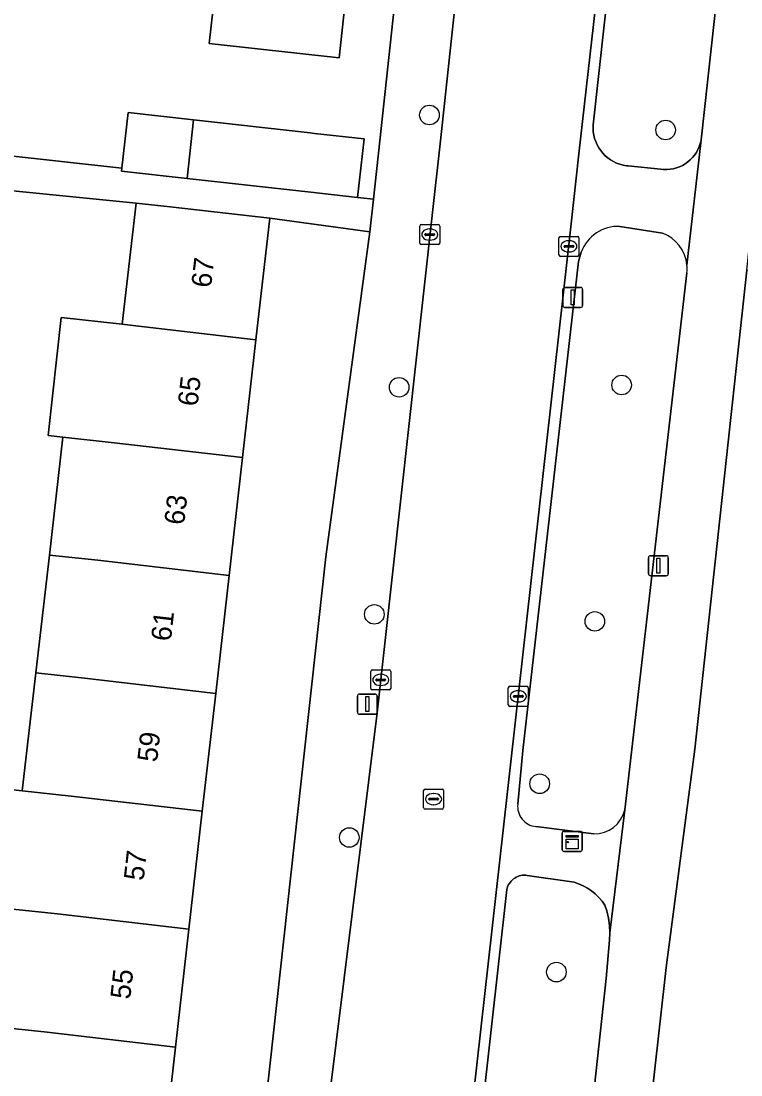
# Model space of a CAD drawing. Extents: x 161928 to 163071, y 386474 to 387428.
# Drawn here: x 162689.1 to 162725, y 387277.1 to 387329.7 of the extents above; entities that cross this region are included whole.
import ezdxf

# ---------------------------------------------------------------- set-up
doc = ezdxf.new("R2010")
doc.units = 0
for name, color, linetype in [('IMGEO_Boom', 7, 'Continuous'), ('IMGEO_Erf', 7, 'Continuous'), ('IMGEO_Groenvoorziening', 7, 'Continuous'), ('IMGEO_Kast', 7, 'Continuous'), ('IMGEO_Kolk', 7, 'Continuous'), ('IMGEO_Lichtmast', 7, 'Continuous'), ('IMGEO_Muur', 7, 'Continuous'), ('IMGEO_Pand', 7, 'Continuous'), ('IMGEO_Pand_nummerreeks', 7, 'Continuous'), ('IMGEO_Rijbaan_lokaal_open', 7, 'Continuous'), ('IMGEO_Rioolput', 7, 'Continuous'), ('IMGEO_Voetpad_open', 7, 'Continuous')]:
    doc.layers.add(name, color=color, linetype=linetype)

msp = doc.modelspace()

# ---------------------------------------------------------------- linework, layer by layer
at = {"layer": 'IMGEO_Boom'}
for centre in [(162709.475, 387324.998), (162721.268, 387324.25), (162719.072, 387311.517), (162707.962, 387311.404), (162706.723, 387300.065), (162717.734, 387299.714), (162714.979, 387291.607), (162705.472, 387288.925), (162715.815, 387282.204)]:
    msp.add_circle(centre, 0.489, dxfattribs=at)
at = {"layer": 'IMGEO_Erf'}
for points in [[(162705.339, 387331.242), (162704.965, 387327.848), (162698.478, 387328.564), (162698.852, 387331.957)], [(162665.127, 387325.467), (162671.38, 387324.85), (162671.825, 387329.104), (162674.322, 387328.842), (162676.87, 387328.575), (162676.424, 387324.321), (162683.194, 387323.524), (162683.639, 387327.778), (162686.136, 387327.516), (162688.684, 387327.249), (162688.238, 387322.995), (162694.121, 387322.34), (162694.43, 387325.116), (162697.702, 387324.751), (162703.523, 387324.102), (162703.734, 387324.079), (162706.212, 387323.803), (162705.887, 387320.882), (162706.687, 387320.804), (162707.002, 387323.715), (162707.787, 387330.972)], [(162688.539, 387291.319), (162689.146, 387291.254), (162689.823, 387297.14), (162690.499, 387303.027), (162691.176, 387308.914), (162690.439, 387308.995), (162691.086, 387314.886), (162694.128, 387314.549), (162694.824, 387320.598), (162684.823, 387321.589)], [(162725.589, 387275.363), (162726.257, 387281.255), (162726.925, 387287.148), (162727.593, 387293.04), (162728.261, 387298.932), (162728.929, 387304.824), (162729.597, 387310.716), (162730.278, 387316.72), (162725.322, 387317.257), (162722.728, 387293.328), (162721.293, 387282.428), (162718.518, 387257.565)]]:
    msp.add_lwpolyline(points, dxfattribs=at)
msp.add_lwpolyline([(162704.31, 387302.936), (162706.498, 387319.168), (162701.501, 387319.842), (162700.811, 387313.778), (162700.142, 387307.891), (162699.473, 387302.005), (162698.804, 387296.119), (162698.134, 387290.234), (162697.465, 387284.348), (162696.796, 387278.462), (162696.126, 387272.575), (162695.457, 387266.689), (162694.768, 387260.628), (162699.596, 387260.097)], close=True, dxfattribs=at)
at = {"layer": 'IMGEO_Groenvoorziening'}
for points in [[(162719.321, 387339.596), (162717.654, 387324.505), (162717.649, 387324.334), (162717.659, 387324.164), (162717.684, 387323.995), (162717.724, 387323.83), (162717.778, 387323.668), (162717.847, 387323.512), (162717.93, 387323.363), (162718.026, 387323.221), (162718.133, 387323.089), (162718.253, 387322.967), (162718.382, 387322.856), (162718.521, 387322.758), (162718.669, 387322.672), (162718.823, 387322.599), (162718.983, 387322.541), (162719.148, 387322.497), (162719.316, 387322.468), (162719.398, 387322.459), (162721.007, 387322.294), (162721.168, 387322.278), (162721.329, 387322.276), (162721.49, 387322.288), (162721.649, 387322.315), (162721.806, 387322.356), (162721.957, 387322.411), (162722.104, 387322.479), (162722.243, 387322.56), (162722.375, 387322.654), (162722.498, 387322.758), (162722.612, 387322.873), (162722.714, 387322.998), (162722.805, 387323.131), (162722.884, 387323.272), (162722.95, 387323.42), (162723.002, 387323.573), (162723.04, 387323.73), (162723.045, 387323.754), (162724.716, 387338.928)], [(162721.121, 387319.101), (162718.988, 387319.438)], [(162717.054, 387318.148), (162716.925, 387317.691), (162714.144, 387293.264), (162713.888, 387290.596)], [(162719.228, 387290.306), (162722.331, 387317.117)], [(162714.784, 387289.475), (162717.687, 387289.1)], [(162715.726, 387258.076), (162718.292, 387281.892), (162718.466, 387283.8), (162718.481, 387284.168), (162718.463, 387284.535), (162718.412, 387284.9), (162718.329, 387285.258), (162718.236, 387285.55), (162718.094, 387285.749), (162717.934, 387285.934), (162717.758, 387286.104), (162717.568, 387286.258), (162717.365, 387286.395), (162717.151, 387286.512), (162716.927, 387286.61), (162716.695, 387286.688), (162716.593, 387286.715), (162714.362, 387287.035), (162714.281, 387287.043), (162714.199, 387287.044), (162714.118, 387287.038), (162714.038, 387287.024), (162713.959, 387287.003), (162713.882, 387286.976), (162713.808, 387286.941), (162713.738, 387286.9), (162713.671, 387286.853), (162713.609, 387286.8), (162713.552, 387286.742), (162713.5, 387286.679), (162713.454, 387286.612), (162713.414, 387286.54), (162713.381, 387286.466), (162713.355, 387286.389), (162713.338, 387286.322), (162710.504, 387260.973)]]:
    msp.add_lwpolyline(points, dxfattribs=at)
for centre, radius, start, end in [((162718.906, 387317.466), 1.974, 87.6231, 159.7844), ((162720.436, 387317.322), 1.906, 5.5665, 68.9287), ((162720.436, 387317.322), 1.906, 353.835, 5.5774), ((162714.88, 387290.47), 1, 172.7882, 264.4816), ((162717.709, 387290.659), 1.559, 269.1829, 346.9112)]:
    msp.add_arc(centre, radius, start, end, dxfattribs=at)
at = {"layer": 'IMGEO_Kast'}
for p, q in [((162716.102, 387288.306), (162716.102, 387289.147)), ((162716.102, 387289.147), (162716.102, 387288.306)), ((162716.177, 387289.231), (162717.018, 387289.231)), ((162717.018, 387289.231), (162716.177, 387289.231)), ((162717.102, 387289.156), (162717.102, 387288.315)), ((162717.102, 387288.315), (162717.102, 387289.156)), ((162717.027, 387288.231), (162716.186, 387288.231)), ((162716.186, 387288.231), (162717.027, 387288.231))]:
    msp.add_line(p, q, dxfattribs=at)
for points in [[(162716.297, 387289.021), (162716.897, 387289.021), (162716.897, 387288.936), (162716.297, 387288.936), (162716.297, 387289.021)], [(162716.297, 387288.846), (162716.897, 387288.846), (162716.897, 387288.357), (162716.297, 387288.357), (162716.297, 387288.846)]]:
    msp.add_lwpolyline(points, dxfattribs=at)
msp.add_circle((162716.381, 387288.695), 0.0377, dxfattribs=at)
for centre, start, end in [((162716.18, 387289.153), 92.4484, 184.2845), ((162716.18, 387289.153), 92.4484, 184.2845), ((162717.024, 387289.153), 2.4484, 94.2845), ((162717.024, 387289.153), 2.4484, 94.2845), ((162716.18, 387288.309), 182.4484, 274.2845), ((162716.18, 387288.309), 182.4484, 274.2845), ((162717.024, 387288.309), 272.4484, 4.2845), ((162717.024, 387288.309), 272.4484, 4.2845)]:
    msp.add_arc(centre, 0.0779, start, end, dxfattribs=at)
at = {"layer": 'IMGEO_Kolk'}
for p, q in [((162708.988, 387318.603), (162708.988, 387319.455)), ((162709.063, 387319.529), (162709.915, 387319.529)), ((162709.476, 387319.309), (162709.501, 387319.309)), ((162709.989, 387319.455), (162709.989, 387318.603)), ((162709.247, 387319.023), (162709.247, 387319.035)), ((162709.685, 387318.986), (162709.287, 387318.986)), ((162709.29, 387319.072), (162709.688, 387319.072)), ((162709.731, 387319.035), (162709.731, 387319.023)), ((162715.94, 387318.013), (162715.94, 387318.865)), ((162716.015, 387318.939), (162716.867, 387318.939)), ((162716.941, 387318.865), (162716.941, 387318.013)), ((162709.915, 387318.529), (162709.063, 387318.529)), ((162709.499, 387318.749), (162709.474, 387318.749)), ((162716.199, 387318.433), (162716.199, 387318.445)), ((162716.637, 387318.396), (162716.239, 387318.396)), ((162716.242, 387318.482), (162716.64, 387318.482)), ((162716.428, 387318.719), (162716.453, 387318.719)), ((162716.683, 387318.445), (162716.683, 387318.433)), ((162716.867, 387317.939), (162716.015, 387317.939)), ((162716.451, 387318.159), (162716.426, 387318.159)), ((162706.543, 387296.368), (162706.543, 387297.22)), ((162706.618, 387297.294), (162707.47, 387297.294)), ((162707.544, 387297.22), (162707.544, 387296.368)), ((162706.802, 387296.788), (162706.802, 387296.8)), ((162707.24, 387296.751), (162706.842, 387296.751)), ((162706.845, 387296.837), (162707.243, 387296.837)), ((162707.031, 387297.074), (162707.056, 387297.074)), ((162707.286, 387296.8), (162707.286, 387296.788)), ((162707.47, 387296.294), (162706.618, 387296.294)), ((162707.054, 387296.514), (162707.029, 387296.514)), ((162713.412, 387295.546), (162713.412, 387296.398)), ((162713.487, 387296.472), (162714.339, 387296.472)), ((162713.9, 387296.252), (162713.925, 387296.252)), ((162714.413, 387296.398), (162714.413, 387295.546)), ((162713.671, 387295.966), (162713.671, 387295.978)), ((162714.109, 387295.929), (162713.711, 387295.929)), ((162713.714, 387296.015), (162714.112, 387296.015)), ((162713.923, 387295.692), (162713.898, 387295.692)), ((162714.155, 387295.978), (162714.155, 387295.966)), ((162714.339, 387295.472), (162713.487, 387295.472))]:
    msp.add_line(p, q, dxfattribs=at)
for points in [[(162708.988, 387318.603), (162708.988, 387319.455)], [(162709.063, 387319.529), (162709.915, 387319.529)], [(162709.989, 387319.455), (162709.989, 387318.603)], [(162715.94, 387318.013), (162715.94, 387318.865)], [(162716.015, 387318.939), (162716.867, 387318.939)], [(162716.941, 387318.865), (162716.941, 387318.013)], [(162709.915, 387318.529), (162709.063, 387318.529)], [(162716.867, 387317.939), (162716.015, 387317.939)], [(162706.543, 387296.368), (162706.543, 387297.22)], [(162706.618, 387297.294), (162707.47, 387297.294)], [(162707.544, 387297.22), (162707.544, 387296.368)], [(162707.47, 387296.294), (162706.618, 387296.294)], [(162713.412, 387295.546), (162713.412, 387296.398)], [(162713.487, 387296.472), (162714.339, 387296.472)], [(162714.413, 387296.398), (162714.413, 387295.546)], [(162714.339, 387295.472), (162713.487, 387295.472)]]:
    msp.add_lwpolyline(points, dxfattribs=at)
for centre, radius, start, end in [((162709.065, 387319.453), 0.0765, 91.552, 178.448), ((162709.065, 387319.453), 0.0765, 91.552, 178.448), ((162709.913, 387319.453), 0.0765, 1.552, 88.448), ((162709.913, 387319.453), 0.0765, 1.552, 88.448), ((162709.287, 387319.032), 0.0403, 85.8775, 175.7526), ((162709.284, 387319.022), 0.0366, 178.938, 274.7102), ((162709.688, 387319.029), 0.043, 264.8664, 352.4533), ((162709.692, 387319.034), 0.0386, 1.7309, 96.639), ((162716.017, 387318.863), 0.0765, 91.552, 178.448), ((162716.017, 387318.863), 0.0765, 91.552, 178.448), ((162716.865, 387318.863), 0.0765, 1.552, 88.448), ((162716.865, 387318.863), 0.0765, 1.552, 88.448), ((162709.065, 387318.605), 0.0765, 181.552, 268.448), ((162709.065, 387318.605), 0.0765, 181.552, 268.448), ((162709.913, 387318.605), 0.0765, 271.552, 358.448), ((162709.913, 387318.605), 0.0765, 271.552, 358.448), ((162716.239, 387318.442), 0.0403, 85.8775, 175.7526), ((162716.236, 387318.432), 0.0366, 178.938, 274.7102), ((162716.64, 387318.439), 0.043, 264.8664, 352.4533), ((162716.644, 387318.444), 0.0386, 1.7309, 96.639), ((162716.017, 387318.015), 0.0765, 181.552, 268.448), ((162716.017, 387318.015), 0.0765, 181.552, 268.448), ((162716.865, 387318.015), 0.0765, 271.552, 358.448), ((162716.865, 387318.015), 0.0765, 271.552, 358.448), ((162706.62, 387297.218), 0.0765, 91.552, 178.448), ((162706.62, 387297.218), 0.0765, 91.552, 178.448), ((162707.468, 387297.218), 0.0765, 1.552, 88.448), ((162707.468, 387297.218), 0.0765, 1.552, 88.448), ((162706.842, 387296.797), 0.0403, 85.8775, 175.7526), ((162706.839, 387296.787), 0.0366, 178.938, 274.7102), ((162707.243, 387296.794), 0.043, 264.8664, 352.4533), ((162707.247, 387296.799), 0.0386, 1.7309, 96.639), ((162706.62, 387296.37), 0.0765, 181.552, 268.448), ((162706.62, 387296.37), 0.0765, 181.552, 268.448), ((162707.468, 387296.37), 0.0765, 271.552, 358.448), ((162707.468, 387296.37), 0.0765, 271.552, 358.448), ((162713.489, 387296.396), 0.0765, 91.552, 178.448), ((162713.489, 387296.396), 0.0765, 91.552, 178.448), ((162714.337, 387296.396), 0.0765, 1.552, 88.448), ((162714.337, 387296.396), 0.0765, 1.552, 88.448), ((162713.711, 387295.975), 0.0403, 85.8775, 175.7526), ((162713.708, 387295.965), 0.0366, 178.938, 274.7102), ((162714.112, 387295.972), 0.043, 264.8664, 352.4533), ((162714.116, 387295.977), 0.0386, 1.7309, 96.639), ((162713.489, 387295.548), 0.0765, 181.552, 268.448), ((162713.489, 387295.548), 0.0765, 181.552, 268.448), ((162714.337, 387295.548), 0.0765, 271.552, 358.448), ((162714.337, 387295.548), 0.0765, 271.552, 358.448)]:
    msp.add_arc(centre, radius, start, end, dxfattribs=at)
for centre, major_axis, ratio, start_param, end_param in [((162709.475, 387319.029), (-0.387, 0.002), 0.722429, 4.712389, 7.853982), ((162709.5, 387319.029), (-0.39, 0.002), 0.717154, 1.570796, 4.712389), ((162716.427, 387318.439), (-0.387, 0.002), 0.722429, 4.712389, 7.853982), ((162716.452, 387318.439), (-0.39, 0.002), 0.717154, 1.570796, 4.712389), ((162707.03, 387296.794), (-0.387, 0.002), 0.722429, 4.712389, 7.853982), ((162707.055, 387296.794), (-0.39, 0.002), 0.717154, 1.570796, 4.712389), ((162713.899, 387295.972), (-0.387, 0.002), 0.722429, 4.712389, 7.853982), ((162713.924, 387295.972), (-0.39, 0.002), 0.717154, 1.570796, 4.712389)]:
    msp.add_ellipse(centre, major_axis=major_axis, ratio=ratio, start_param=start_param, end_param=end_param, dxfattribs=at)
at = {"layer": 'IMGEO_Lichtmast'}
for p, q in [((162716.134, 387315.488), (162716.134, 387316.288)), ((162716.134, 387316.288), (162716.134, 387315.488)), ((162716.234, 387316.388), (162717.024, 387316.388)), ((162717.024, 387316.388), (162716.234, 387316.388)), ((162717.124, 387316.288), (162717.124, 387315.488)), ((162717.124, 387315.488), (162717.124, 387316.288)), ((162717.024, 387315.388), (162716.234, 387315.388)), ((162716.234, 387315.388), (162717.024, 387315.388)), ((162720.514, 387302.993), (162721.304, 387302.993)), ((162721.304, 387302.993), (162720.514, 387302.993)), ((162720.414, 387302.093), (162720.414, 387302.893)), ((162720.414, 387302.893), (162720.414, 387302.093)), ((162721.404, 387302.893), (162721.404, 387302.093)), ((162721.404, 387302.093), (162721.404, 387302.893)), ((162721.304, 387301.993), (162720.514, 387301.993)), ((162720.514, 387301.993), (162721.304, 387301.993)), ((162705.877, 387295.182), (162705.877, 387295.982)), ((162705.877, 387295.982), (162705.877, 387295.182)), ((162705.977, 387296.082), (162706.767, 387296.082)), ((162706.767, 387296.082), (162705.977, 387296.082)), ((162706.867, 387295.982), (162706.867, 387295.182)), ((162706.867, 387295.182), (162706.867, 387295.982)), ((162706.767, 387295.082), (162705.977, 387295.082)), ((162705.977, 387295.082), (162706.767, 387295.082))]:
    msp.add_line(p, q, dxfattribs=at)
for points in [[(162716.554, 387316.263), (162716.704, 387316.263), (162716.704, 387315.513), (162716.554, 387315.513), (162716.554, 387316.263)], [(162720.834, 387302.868), (162720.984, 387302.868), (162720.984, 387302.118), (162720.834, 387302.118), (162720.834, 387302.868)], [(162706.297, 387295.957), (162706.447, 387295.957), (162706.447, 387295.207), (162706.297, 387295.207), (162706.297, 387295.957)]]:
    msp.add_lwpolyline(points, dxfattribs=at)
for centre, start, end in [((162716.234, 387316.288), 90, 180), ((162716.234, 387316.288), 90, 180), ((162717.024, 387316.288), 0, 90), ((162717.024, 387316.288), 360, 90), ((162716.234, 387315.488), 180, 270), ((162716.234, 387315.488), 180, 270), ((162717.024, 387315.488), 270, 0), ((162717.024, 387315.488), 270, 0), ((162720.514, 387302.893), 90, 180), ((162720.514, 387302.893), 90, 180), ((162721.304, 387302.893), 0, 90), ((162721.304, 387302.893), 360, 90), ((162720.514, 387302.093), 180, 270), ((162720.514, 387302.093), 180, 270), ((162721.304, 387302.093), 270, 0), ((162721.304, 387302.093), 270, 0), ((162705.977, 387295.982), 90, 180), ((162705.977, 387295.982), 90, 180), ((162706.767, 387295.982), 0, 90), ((162706.767, 387295.982), 360, 90), ((162705.977, 387295.182), 180, 270), ((162705.977, 387295.182), 180, 270), ((162706.767, 387295.182), 270, 0), ((162706.767, 387295.182), 270, 0)]:
    msp.add_arc(centre, 0.1, start, end, dxfattribs=at)
at = {"layer": 'IMGEO_Muur'}
msp.add_lwpolyline([(162707.002, 387323.715), (162707.787, 387330.972)], dxfattribs=at)
at = {"layer": 'IMGEO_Pand'}
for points in [[(162708.503, 387337.598), (162705.402, 387337.939), (162705.641, 387340.105), (162699.472, 387340.785), (162698.502, 387331.996), (162698.852, 387331.957), (162698.478, 387328.564), (162704.965, 387327.848), (162705.339, 387331.242), (162707.787, 387330.972)], [(162697.702, 387324.751), (162694.43, 387325.116), (162694.121, 387322.34), (162694.105, 387322.195), (162697.38, 387321.83)], [(162706.212, 387323.803), (162703.734, 387324.079), (162703.523, 387324.102), (162697.702, 387324.751), (162697.38, 387321.83), (162703.409, 387321.158), (162705.887, 387320.882)], [(162694.253, 387314.535), (162700.811, 387313.778), (162701.501, 387319.842), (162696.533, 387320.405), (162694.824, 387320.598), (162694.128, 387314.549)], [(162691.086, 387314.886), (162690.439, 387308.995), (162691.176, 387308.914), (162693.584, 387308.649), (162700.142, 387307.891), (162700.811, 387313.778), (162694.253, 387314.535), (162694.128, 387314.549)], [(162690.499, 387303.027), (162692.915, 387302.763), (162699.473, 387302.005), (162700.142, 387307.891), (162693.584, 387308.649), (162691.176, 387308.914)], [(162690.499, 387303.027), (162689.823, 387297.14), (162692.246, 387296.876), (162698.804, 387296.119), (162699.473, 387302.005), (162692.915, 387302.763)], [(162691.578, 387290.991), (162698.134, 387290.234), (162698.804, 387296.119), (162692.246, 387296.876), (162689.823, 387297.14), (162689.146, 387291.254)], [(162689.146, 387291.254), (162688.539, 387291.319), (162687.862, 387285.432), (162690.909, 387285.105), (162697.465, 387284.348), (162698.134, 387290.234), (162691.578, 387290.991)], [(162687.862, 387285.432), (162687.185, 387279.545), (162690.24, 387279.219), (162696.796, 387278.462), (162697.465, 387284.348), (162690.909, 387285.105)], [(162696.126, 387272.575), (162696.796, 387278.462), (162690.24, 387279.219), (162687.185, 387279.545), (162686.508, 387273.657), (162689.392, 387273.351), (162689.571, 387273.332)]]:
    msp.add_lwpolyline(points, close=True, dxfattribs=at)
at = {"layer": 'IMGEO_Rijbaan_lokaal_open'}
for points in [[(162713.743, 387294.486), (162716.53, 387319.421), (162716.936, 387323.063), (162718.032, 387332.767), (162718.615, 387337.862), (162718.757, 387339.078), (162718.97, 387340.921), (162714.363, 387341.408), (162714.341, 387341.208)], [(162711.584, 387338.045), (162711.506, 387337.52), (162711.287, 387335.487), (162710.01, 387323.565), (162709.612, 387319.974), (162706.865, 387295.147), (162704.405, 387275.34), (162702.543, 387258.37), (162702.217, 387255.366), (162701.629, 387250), (162700.159, 387236.714), (162698.922, 387225.542), (162698.231, 387219.296), (162697.259, 387210.515), (162696.394, 387202.693), (162703.361, 387201.922), (162704.238, 387209.757), (162705.217, 387218.507), (162705.921, 387224.797), (162706.926, 387233.779), (162708.741, 387250), (162709.238, 387254.42), (162709.59, 387257.551), (162713.743, 387294.486)]]:
    msp.add_lwpolyline(points, dxfattribs=at)
at = {"layer": 'IMGEO_Rioolput'}
for p, q in [((162709.184, 387290.415), (162709.184, 387291.267)), ((162709.259, 387291.341), (162710.111, 387291.341)), ((162709.486, 387290.884), (162709.884, 387290.884)), ((162709.672, 387291.121), (162709.697, 387291.121)), ((162710.185, 387291.267), (162710.185, 387290.415)), ((162709.443, 387290.835), (162709.443, 387290.847)), ((162709.881, 387290.798), (162709.483, 387290.798)), ((162709.695, 387290.561), (162709.67, 387290.561)), ((162709.927, 387290.847), (162709.927, 387290.835)), ((162710.111, 387290.341), (162709.259, 387290.341))]:
    msp.add_line(p, q, dxfattribs=at)
for points in [[(162709.184, 387290.415), (162709.184, 387291.267)], [(162709.259, 387291.341), (162710.111, 387291.341)], [(162710.185, 387291.267), (162710.185, 387290.415)], [(162710.111, 387290.341), (162709.259, 387290.341)]]:
    msp.add_lwpolyline(points, dxfattribs=at)
for centre, radius, start, end in [((162709.261, 387291.265), 0.0765, 91.552, 178.448), ((162709.261, 387291.265), 0.0765, 91.552, 178.448), ((162709.483, 387290.844), 0.0403, 85.8775, 175.7526), ((162709.888, 387290.846), 0.0386, 1.7309, 96.639), ((162710.109, 387291.265), 0.0765, 1.552, 88.448), ((162710.109, 387291.265), 0.0765, 1.552, 88.448), ((162709.261, 387290.417), 0.0765, 181.552, 268.448), ((162709.261, 387290.417), 0.0765, 181.552, 268.448), ((162709.48, 387290.834), 0.0366, 178.938, 274.7102), ((162709.884, 387290.841), 0.043, 264.8664, 352.4533), ((162710.109, 387290.417), 0.0765, 271.552, 358.448), ((162710.109, 387290.417), 0.0765, 271.552, 358.448)]:
    msp.add_arc(centre, radius, start, end, dxfattribs=at)
for centre, major_axis, ratio, start_param, end_param in [((162709.671, 387290.841), (-0.387, 0.002), 0.722429, 4.712389, 7.853982), ((162709.696, 387290.841), (-0.39, 0.002), 0.717154, 1.570796, 4.712389)]:
    msp.add_ellipse(centre, major_axis=major_axis, ratio=ratio, start_param=start_param, end_param=end_param, dxfattribs=at)
at = {"layer": 'IMGEO_Voetpad_open'}
for points in [[(162730.627, 387340.332), (162723.226, 387341.063), (162723.39, 387341.022), (162723.55, 387340.966), (162723.704, 387340.897), (162723.851, 387340.814), (162723.99, 387340.718), (162724.12, 387340.61), (162724.239, 387340.491), (162724.348, 387340.361), (162724.445, 387340.223), (162724.528, 387340.076), (162724.599, 387339.923), (162724.655, 387339.764), (162724.697, 387339.6), (162724.725, 387339.433), (162724.737, 387339.265), (162724.734, 387339.096), (162724.716, 387338.928), (162723.045, 387323.754), (162722.333, 387317.507)], [(162708.764, 387340.007), (162708.503, 387337.598), (162707.787, 387330.972), (162707.002, 387323.715), (162706.687, 387320.804), (162706.498, 387319.168), (162704.31, 387302.936), (162699.596, 387260.097), (162699.424, 387258.532), (162698.485, 387250), (162698.224, 387247.632), (162698.359, 387247.617), (162697.598, 387240.911), (162697.459, 387240.927), (162697.043, 387237.059), (162697.041, 387237.027), (162700.159, 387236.714), (162701.629, 387250), (162702.217, 387255.366), (162702.543, 387258.37), (162704.405, 387275.34), (162706.865, 387295.147)], [(162723.045, 387323.754), (162723.04, 387323.73), (162723.002, 387323.573), (162722.95, 387323.42), (162722.884, 387323.272), (162722.805, 387323.131), (162722.714, 387322.998), (162722.612, 387322.873), (162722.498, 387322.758), (162722.375, 387322.654), (162722.243, 387322.56), (162722.104, 387322.479), (162721.957, 387322.411), (162721.806, 387322.356), (162721.649, 387322.315), (162721.49, 387322.288), (162721.329, 387322.276), (162721.168, 387322.278), (162721.007, 387322.294), (162719.398, 387322.459), (162719.316, 387322.468), (162719.148, 387322.497), (162718.983, 387322.541), (162718.823, 387322.599), (162718.669, 387322.672), (162718.521, 387322.758), (162718.382, 387322.856), (162718.253, 387322.967), (162718.133, 387323.089), (162718.026, 387323.221), (162717.93, 387323.363), (162717.847, 387323.512), (162717.778, 387323.668), (162717.724, 387323.83), (162717.684, 387323.995), (162717.659, 387324.164), (162717.649, 387324.334), (162717.654, 387324.505), (162719.321, 387339.596)], [(162706.865, 387295.147), (162709.612, 387319.974), (162710.01, 387323.565), (162711.287, 387335.487), (162711.506, 387337.52), (162711.584, 387338.045)], [(162718.032, 387332.767), (162716.936, 387323.063), (162716.53, 387319.421), (162713.743, 387294.486), (162709.59, 387257.551)], [(162718.518, 387257.565), (162721.293, 387282.428), (162722.728, 387293.328), (162725.322, 387317.257), (162725.494, 387318.841), (162725.81, 387321.756), (162726.571, 387328.776)], [(162722.333, 387317.507), (162723.045, 387323.754)], [(162684.823, 387321.589), (162694.824, 387320.598), (162696.533, 387320.405), (162701.501, 387319.842), (162706.498, 387319.168), (162706.687, 387320.804), (162705.887, 387320.882), (162703.409, 387321.158), (162697.38, 387321.83), (162694.105, 387322.195), (162694.121, 387322.34), (162688.238, 387322.995)], [(162718.988, 387319.438), (162721.121, 387319.101)], [(162713.888, 387290.596), (162714.144, 387293.264), (162716.925, 387317.691), (162717.054, 387318.148)], [(162722.331, 387317.117), (162719.228, 387290.306), (162718.481, 387284.168), (162718.466, 387283.8), (162718.292, 387281.892), (162715.726, 387258.076)], [(162710.504, 387260.973), (162713.338, 387286.322), (162713.355, 387286.389), (162713.381, 387286.466), (162713.414, 387286.54), (162713.454, 387286.612), (162713.5, 387286.679), (162713.552, 387286.742), (162713.609, 387286.8), (162713.671, 387286.853), (162713.738, 387286.9), (162713.808, 387286.941), (162713.882, 387286.976), (162713.959, 387287.003), (162714.038, 387287.024), (162714.118, 387287.038), (162714.199, 387287.044), (162714.281, 387287.043), (162714.362, 387287.035), (162716.593, 387286.715), (162716.695, 387286.688), (162716.927, 387286.61), (162717.151, 387286.512), (162717.365, 387286.395), (162717.568, 387286.258), (162717.758, 387286.104), (162717.934, 387285.934), (162718.094, 387285.749), (162718.236, 387285.55), (162718.329, 387285.258), (162718.412, 387284.9), (162718.463, 387284.535), (162718.481, 387284.168), (162719.228, 387290.306)], [(162717.687, 387289.1), (162714.784, 387289.475)]]:
    msp.add_lwpolyline(points, dxfattribs=at)
for centre, radius, start, end in [((162718.906, 387317.466), 1.974, 87.6231, 159.7844), ((162720.436, 387317.322), 1.906, 5.5665, 68.9287), ((162720.436, 387317.322), 1.906, 353.835, 5.5774), ((162714.88, 387290.47), 1, 172.7882, 264.4816), ((162717.709, 387290.659), 1.559, 269.1829, 346.9112)]:
    msp.add_arc(centre, radius, start, end, dxfattribs=at)

# ---------------------------------------------------------------- texts
at = {"layer": 'IMGEO_Pand_nummerreeks'}
for s, p in [('67', (162698.567, 387316.345)), ('65', (162697.894, 387310.424)), ('63', (162697.22, 387304.502)), ('61', (162696.56, 387298.693)), ('59', (162695.874, 387292.659)), ('57', (162695.2, 387286.738)), ('55', (162694.527, 387280.817))]:
    msp.add_text(s, height=1, rotation=83.513, dxfattribs=at).set_placement(p)

doc.saveas('drawing.dxf')
